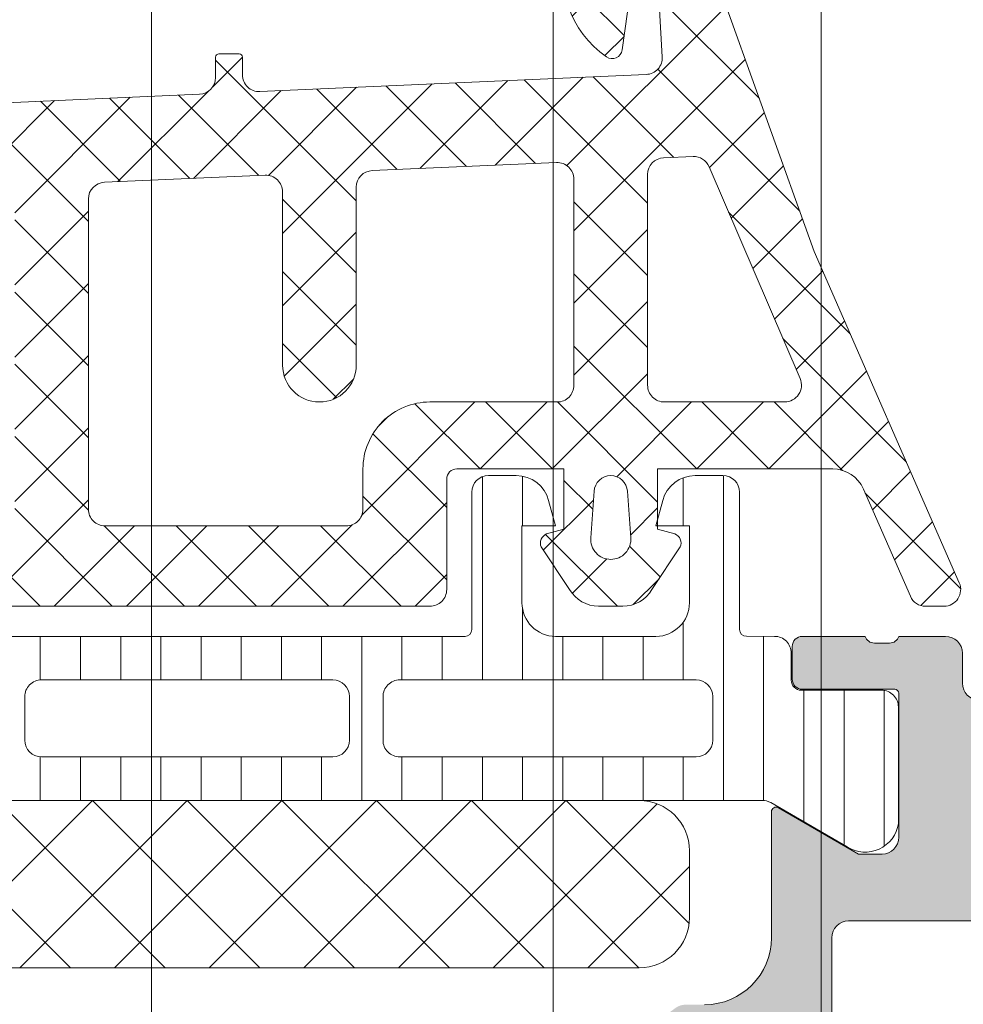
# Model space of a CAD drawing. Header units: millimetres. Extents: x 213386 to 506888, y 183055 to 450952.
# Tile 339 of 656: x 399566 to 399594, y 287199 to 287229. Entities that reach past the tile are written whole.
import ezdxf

# ---------------------------------------------------------------- set-up
doc = ezdxf.new("R2010")
doc.units = ezdxf.units.MM
doc.layers.add('FASÁDA DETAILNÍ', color=255, linetype='Continuous', lineweight=0)

msp = doc.modelspace()

# ---------------------------------------------------------------- hatches: boundary and pattern name
at = {"layer": 'FASÁDA DETAILNÍ'}
h = msp.add_hatch(color=256, dxfattribs=at)
edge = h.paths.add_edge_path()
edge.add_arc((399603.9562517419, 287255.1490113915), 0.5000674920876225, 0.007732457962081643, 89.99226754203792)
edge.add_line((399603.9563192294, 287255.649078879), (399599.9563192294, 287255.649078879))
edge.add_arc((399599.956386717, 287255.1490113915), 0.5000674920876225, 90.00773245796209, 179.9922675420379)
edge.add_line((399599.4563192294, 287255.149078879), (399599.4563192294, 287253.8490300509))
edge.add_arc((399599.9563561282, 287253.8490669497), 0.5000369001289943, 180.0042279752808, 269.9957720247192)
edge.add_line((399599.9563192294, 287253.3490300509), (399600.4563192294, 287253.3490300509))
edge.add_line((399600.4563192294, 287253.3490300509), (399600.4563192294, 287254.3490300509))
edge.add_line((399600.4563192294, 287254.3490300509), (399601.9563192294, 287254.3490300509))
edge.add_arc((399601.9563562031, 287253.3490670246), 0.9999630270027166, -0.0021185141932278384, 90.00211851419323, ccw=False)
edge.add_line((399602.9563192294, 287253.3490300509), (399602.9563192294, 287249.3490300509))
edge.add_arc((399601.9562423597, 287249.3491069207), 1.000076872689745, 270.00440397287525, 359.9955960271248, ccw=False)
edge.add_line((399601.9563192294, 287248.3490300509), (399600.4563192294, 287248.3490300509))
edge.add_line((399600.4563192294, 287248.3490300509), (399600.4563192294, 287249.3490300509))
edge.add_line((399600.4563192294, 287249.3490300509), (399599.9563192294, 287249.3490300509))
edge.add_arc((399599.9562617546, 287248.8490875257), 0.4999425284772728, 89.99341311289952, 180.0065868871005)
edge.add_line((399599.4563192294, 287248.8490300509), (399599.4563192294, 287246.0490422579))
edge.add_arc((399599.9563192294, 287246.0490422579), 0.5, 180, 270)
edge.add_line((399599.9563192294, 287245.5490422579), (399600.1563192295, 287245.5490422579))
edge.add_arc((399600.1563192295, 287246.0490422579), 0.5, 270, 360)
edge.add_line((399600.6563192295, 287246.0490422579), (399600.6563192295, 287246.5490422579))
edge.add_arc((399601.1563543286, 287246.5490071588), 0.5000351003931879, 90.00402178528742, 179.9959782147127, ccw=False)
edge.add_line((399601.1563192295, 287247.0490422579), (399601.9563222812, 287247.0490422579))
edge.add_arc((399601.9563057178, 287246.5490256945), 0.5000165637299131, 0.0018979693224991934, 89.99810203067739, ccw=False)
edge.add_line((399602.4563222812, 287246.5490422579), (399602.4563222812, 287215.2490483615))
edge.add_line((399602.4563222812, 287215.2490483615), (399602.0239256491, 287209.2105907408))
edge.add_arc((399601.0247059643, 287209.249046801), 0.9999594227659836, 270, 357.7959971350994, ccw=False)
edge.add_line((399601.0247059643, 287208.2490873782), (399594.3562537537, 287208.2490873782))
edge.add_arc((399594.3562537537, 287208.7490873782), 0.5, 180, 270, ccw=False)
edge.add_line((399593.8562537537, 287208.7490873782), (399593.8562537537, 287209.6490873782))
edge.add_arc((399593.3562537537, 287209.6490873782), 0.5, 0, 90)
edge.add_line((399593.3562537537, 287210.1490873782), (399591.9562522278, 287210.1490873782))
edge.add_arc((399591.6887316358, 287210.2279238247), 0.2788950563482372, 268.83541063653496, 343.58012358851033, ccw=False)
edge.add_line((399591.6830632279, 287209.9490863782), (399591.2294692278, 287209.9490863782))
edge.add_arc((399591.2238085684, 287210.2279544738), 0.2789255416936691, 196.424594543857, 271.16287006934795, ccw=False)
edge.add_line((399590.9562652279, 287210.1490873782), (399589.0762542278, 287210.1490873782))
edge.add_arc((399589.0762542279, 287209.8490873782), 0.2999999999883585, 90.00000001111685, 180)
edge.add_line((399588.7762542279, 287209.8490873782), (399588.7762542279, 287208.8691130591))
edge.add_arc((399589.0762542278, 287208.8691130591), 0.2999999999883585, 180, 270)
edge.add_line((399589.0762542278, 287208.5691130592), (399591.8362522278, 287208.5691130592))
edge.add_arc((399591.8362522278, 287208.4491130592), 0.1199999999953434, 0, 90, ccw=False)
edge.add_line((399591.9562522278, 287208.4491130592), (399591.9562522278, 287204.1490873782))
edge.add_arc((399591.4562522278, 287204.1490873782), 0.5, -90, 0, ccw=False)
edge.add_line((399591.4562522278, 287203.6490873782), (399590.7562522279, 287203.6490873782))
edge.add_line((399590.7562522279, 287203.6490873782), (399588.3634319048, 287205.0305828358))
edge.add_arc((399588.2943720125, 287204.9109675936), 0.1381197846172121, 59.99999999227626, 180.0000000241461)
edge.add_line((399588.1562522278, 287204.9109675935), (399588.1562522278, 287201.1490873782))
edge.add_arc((399586.1562522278, 287201.1490873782), 2, -90, 0, ccw=False)
edge.add_line((399586.1562522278, 287199.1490873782), (399585.5882568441, 287199.1490873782))
edge.add_arc((399585.5882568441, 287198.6490873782), 0.5, 89.9999999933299, 124.4790717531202)
edge.add_arc((399588.135730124, 287194.9395887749), 4.999999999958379, 124.479071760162, 174.6507719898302)
edge.add_arc((399583.2943788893, 287195.3872071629), 0.1381197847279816, 172.2975624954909, 299.9999999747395)
edge.add_line((399583.3634387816, 287195.2675919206), (399585.7562591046, 287196.6490873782))
edge.add_line((399585.7562591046, 287196.6490873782), (399586.4562591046, 287196.6490873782))
edge.add_arc((399586.4562591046, 287196.1490873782), 0.5, 0, 90, ccw=False)
edge.add_line((399586.9562591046, 287196.1490873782), (399586.9562591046, 287191.8490616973))
edge.add_arc((399586.8362591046, 287191.8490616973), 0.1199999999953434, -90, 0, ccw=False)
edge.add_line((399586.8362591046, 287191.7290616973), (399584.0762611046, 287191.7290616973))
edge.add_arc((399584.0762611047, 287191.4290616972), 0.3000000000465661, 90.00000001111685, 179.9999999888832)
edge.add_line((399583.7762611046, 287191.4290616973), (399583.7762611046, 287190.4490873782))
edge.add_arc((399584.0762611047, 287190.4490873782), 0.3000000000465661, 180, 269.9999999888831)
edge.add_line((399584.0762611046, 287190.1490873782), (399585.9562721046, 287190.1490873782))
edge.add_arc((399586.2238154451, 287190.0702202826), 0.2789255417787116, 88.83712993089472, 163.575405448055, ccw=False)
edge.add_line((399586.2294761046, 287190.3490883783), (399586.6830701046, 287190.3490883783))
edge.add_arc((399586.6887385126, 287190.0702509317), 0.2788950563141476, 16.41987641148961, 91.16458936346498, ccw=False)
edge.add_line((399586.9562591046, 287190.1490873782), (399589.9563175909, 287190.1490873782))
edge.add_line((399589.9563175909, 287190.1490873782), (399590.6564204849, 287190.8491597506))
edge.add_line((399590.6564204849, 287190.8491597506), (399590.6564204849, 287191.4491658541))
edge.add_line((399590.6564204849, 287191.4491658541), (399589.0564143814, 287191.4491658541))
edge.add_arc((399589.0564238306, 287191.9491753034), 0.5000094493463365, 180.0010827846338, 269.9989172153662, ccw=False)
edge.add_line((399588.5564143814, 287191.9491658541), (399588.5564143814, 287192.344593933))
edge.add_arc((399589.0564143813, 287192.344593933), 0.4999999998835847, 165.0000000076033, 180.0000000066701, ccw=False)
edge.add_line((399588.5734514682, 287192.4740034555), (399588.9576602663, 287193.9078902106))
edge.add_arc((399589.9235860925, 287193.6490711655), 1.00000000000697, 90, 164.9999999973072, ccw=False)
edge.add_line((399589.9235860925, 287194.6490711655), (399595.6564082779, 287194.6490711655))
edge.add_line((399595.6564082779, 287194.6490711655), (399595.6564082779, 287191.4491658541))
edge.add_line((399595.6564082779, 287191.4491658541), (399594.8564204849, 287191.4491658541))
edge.add_line((399594.8564204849, 287191.4491658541), (399594.8564204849, 287190.8491597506))
edge.add_line((399594.8564204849, 287190.8491597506), (399596.0688533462, 287190.1491780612))
edge.add_line((399596.0688533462, 287190.1491780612), (399597.1564082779, 287190.1491780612))
edge.add_line((399597.1564082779, 287190.1491780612), (399597.1564082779, 287205.1490873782))
edge.add_arc((399597.6564082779, 287205.1490873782), 0.5, 90, 180, ccw=False)
edge.add_line((399597.6564082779, 287205.6490873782), (399603.4563192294, 287205.6490873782))
edge.add_arc((399603.4563192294, 287206.6490873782), 1, 270, 360)
edge.add_line((399604.4563192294, 287206.6490873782), (399604.4563192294, 287255.149078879))
edge = h.paths.add_edge_path(flags=16)
edge.add_line((399594.8564204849, 287196.2490711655), (399590.4564204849, 287196.2490711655))
edge.add_arc((399590.4564204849, 287196.7490711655), 0.5, 180, 270, ccw=False)
edge.add_line((399589.9564204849, 287196.7490711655), (399589.9564204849, 287201.1490711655))
edge.add_arc((399590.4564204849, 287201.1490711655), 0.5, 90, 180, ccw=False)
edge.add_line((399590.4564204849, 287201.6490711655), (399594.8564204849, 287201.6490711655))
edge.add_arc((399594.8564204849, 287201.1490711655), 0.5, 0, 90, ccw=False)
edge.add_line((399595.3564204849, 287201.1490711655), (399595.3564204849, 287196.7490711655))
edge.add_arc((399594.8564204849, 287196.7490711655), 0.5, -90, 0, ccw=False)
h = msp.add_hatch(dxfattribs=at)
h.set_pattern_fill('ANSI37', color=256, scale=0.48, angle=180, style=0)
h.set_pattern_definition([(225, (399579.4563192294, 287215.149078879), (1.077630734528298, -1.077630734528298), []), (315, (399579.4563192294, 287215.149078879), (1.077630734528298, 1.077630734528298), [])])
edge = h.paths.add_edge_path(flags=16)
edge.add_line((399582.8575962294, 287214.4847848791), (399582.7578522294, 287213.091930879))
edge.add_arc((399583.356319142, 287213.0490733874), 0.5999995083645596, 175.9039194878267, 270.000008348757)
edge.add_arc((399583.3563193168, 287213.0490733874), 0.5999995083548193, 269.999991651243, 364.0960805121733)
edge.add_line((399583.9547862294, 287213.091930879), (399583.8550422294, 287214.4847848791))
edge.add_arc((399583.3563192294, 287214.4490704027), 0.5000001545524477, 4.09606439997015, 175.9039356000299)
edge = h.paths.add_edge_path(flags=16)
edge.add_arc((399584.9563158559, 287217.6490785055), 0.4999996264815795, 179.9999571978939, 270.0000428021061)
edge.add_line((399584.9563162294, 287217.149078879), (399588.5500012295, 287217.149078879))
edge.add_arc((399588.5500012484, 287217.6490792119), 0.5000003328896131, 269.9999978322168, 383.2180266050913)
edge.add_line((399589.0095072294, 287217.846194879), (399586.2936292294, 287224.1772968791))
edge.add_arc((399585.8341238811, 287223.9801809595), 0.4999998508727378, 23.21808178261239, 92.50011063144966)
edge.add_line((399585.8123132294, 287224.4797048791), (399584.9345062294, 287224.4413788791))
edge.add_arc((399584.9563157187, 287223.9418552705), 0.4999994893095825, 92.49997911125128, 180.0000448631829)
edge.add_line((399584.4563162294, 287223.941854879), (399584.4563162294, 287217.649078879))
edge = h.paths.add_edge_path(flags=16)
edge.add_line((399559.4023972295, 287223.057240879), (399555.2537272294, 287214.1603878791))
edge.add_arc((399555.7068809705, 287213.9490787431), 0.4999998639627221, 154.9999920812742, 270.0000296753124)
edge.add_line((399555.7068812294, 287213.4490788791), (399565.0563162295, 287213.4490788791))
edge.add_arc((399565.056316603, 287213.9490785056), 0.4999996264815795, 269.9999571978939, 360.0000428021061)
edge.add_line((399565.5563162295, 287213.9490788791), (399565.5563162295, 287223.073001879))
edge.add_arc((399565.0563161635, 287223.0730017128), 0.5000000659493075, 1.904982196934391e-05, 92.5000272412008)
edge.add_line((399565.0345062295, 287223.5725258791), (399559.8337422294, 287223.3454558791))
edge.add_arc((399559.8555519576, 287222.8459304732), 0.5000012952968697, 92.49999747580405, 154.999908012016)
edge = h.paths.add_edge_path(flags=16)
edge.add_arc((399568.2563158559, 287213.9490785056), 0.4999996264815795, 179.9999571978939, 270.0000428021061)
edge.add_line((399568.2563162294, 287213.4490788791), (399575.4563162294, 287213.4490788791))
edge.add_arc((399575.4563166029, 287213.9490785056), 0.4999996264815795, 269.9999571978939, 360.0000428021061)
edge.add_line((399575.9563162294, 287213.9490788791), (399575.9563162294, 287215.149078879))
edge.add_arc((399577.9563147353, 287215.1490803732), 1.99999850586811, 89.99995719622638, 180.0000428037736, ccw=False)
edge.add_line((399577.9563162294, 287217.149078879), (399581.7563162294, 287217.149078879))
edge.add_arc((399581.7563166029, 287217.6490785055), 0.4999996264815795, 269.9999571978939, 360.0000428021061)
edge.add_line((399582.2563162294, 287217.649078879), (399582.2563162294, 287223.8021398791))
edge.add_arc((399581.7563161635, 287223.8021397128), 0.5000000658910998, 1.905649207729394e-05, 92.50002724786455)
edge.add_line((399581.7345062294, 287224.3016638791), (399576.2345062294, 287224.0615288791))
edge.add_arc((399576.2563157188, 287223.5620052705), 0.4999994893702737, 92.4999791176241, 180.0000448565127)
edge.add_line((399575.7563162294, 287223.5620048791), (399575.7563162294, 287218.2490788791))
edge.add_arc((399574.6563162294, 287218.2490788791), 1.099999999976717, -180, 0, ccw=False)
edge.add_line((399573.5563162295, 287218.2490788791), (399573.5563162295, 287223.4222898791))
edge.add_arc((399573.0563161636, 287223.4222897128), 0.5000000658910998, 1.905649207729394e-05, 92.50002724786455)
edge.add_line((399573.0345062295, 287223.921813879), (399568.2345062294, 287223.7122408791))
edge.add_arc((399568.2563157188, 287223.2127172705), 0.4999994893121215, 92.49997911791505, 180.0000448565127)
edge.add_line((399567.7563162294, 287223.2127168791), (399567.7563162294, 287213.9490788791))
edge = h.paths.add_edge_path()
edge.add_line((399553.0432632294, 287215.3355358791), (399557.1411122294, 287224.1234018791))
edge.add_ellipse((399559.8600375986, 287222.8555443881), major_axis=(-3.000002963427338, 0), ratio=1, start_angle=272.5000588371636, end_angle=334.9999693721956, ccw=False)
edge.add_line((399559.7291762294, 287225.852691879), (399560.3781262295, 287225.8810258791))
edge.add_ellipse((399560.3563167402, 287226.3805494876), major_axis=(-0.4999994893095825, 0), ratio=1, start_angle=92.49997911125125, end_angle=180.0000448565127)
edge.add_line((399560.8563162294, 287226.380549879), (399560.8563162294, 287227.3490788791))
edge.add_ellipse((399560.9563161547, 287227.3490789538), major_axis=(-0.09999992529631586, 0), ratio=1, start_angle=-90.00004278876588, end_angle=4.278876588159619e-05, ccw=False)
edge.add_line((399560.9563162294, 287227.4490788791), (399561.5563162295, 287227.4490788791))
edge.add_ellipse((399561.5563163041, 287227.3490789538), major_axis=(-0.09999992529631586, 0), ratio=1, start_angle=179.9999572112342, end_angle=270.0000427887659, ccw=False)
edge.add_line((399561.6563162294, 287227.3490788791), (399561.6563162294, 287226.4460408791))
edge.add_ellipse((399562.1563162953, 287226.4460410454), major_axis=(-0.5000000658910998, 0), ratio=1, start_angle=1.905649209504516e-05, end_angle=92.50002724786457)
edge.add_line((399562.1781262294, 287225.9465168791), (399571.0784202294, 287226.340354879))
edge.add_ellipse((399571.0563161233, 287226.8398661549), major_axis=(-0.5000001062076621, 0), ratio=1, start_angle=92.53376922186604, end_angle=180.0000829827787)
edge.add_line((399571.5563162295, 287226.839866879), (399571.5563162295, 287227.4490788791))
edge.add_ellipse((399571.6563161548, 287227.4490789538), major_axis=(-0.09999992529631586, 0), ratio=1, start_angle=-90.00004278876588, end_angle=4.278876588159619e-05, ccw=False)
edge.add_line((399571.6563162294, 287227.5490788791), (399572.2563162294, 287227.5490788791))
edge.add_ellipse((399572.2563163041, 287227.4490789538), major_axis=(-0.09999992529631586, 0), ratio=1, start_angle=179.9999572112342, end_angle=270.0000427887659, ccw=False)
edge.add_line((399572.3563162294, 287227.4490788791), (399572.3563162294, 287226.9195168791))
edge.add_ellipse((399572.8563167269, 287226.9195165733), major_axis=(-0.5000004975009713, 0), ratio=1, start_angle=-3.503803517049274e-05, end_angle=92.53369799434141)
edge.add_line((399572.8784202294, 287226.4200048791), (399584.4186452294, 287226.9306608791))
edge.add_ellipse((399584.396835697, 287227.4301854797), major_axis=(-0.50000048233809, 0), ratio=1, start_angle=92.49997909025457, end_angle=183.2170573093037)
edge.add_line((399584.8960482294, 287227.458244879), (399584.6074852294, 287232.5919878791))
edge.add_ellipse((399584.1970672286, 287232.4764324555), major_axis=(-0.4263754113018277, 0), ratio=1, start_angle=195.7248544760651, end_angle=339.2410276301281)
edge.add_line((399583.7983722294, 287232.6275558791), (399583.7996122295, 287232.3949528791))
edge.add_line((399583.7996122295, 287232.3949528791), (399584.0977502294, 287230.5123738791))
edge.add_line((399584.0977502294, 287230.5123738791), (399583.6973242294, 287227.6630888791))
edge.add_ellipse((399583.4002436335, 287227.7048394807), major_axis=(-0.299999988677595, 0), ratio=1, start_angle=55.40225361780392, end_angle=172.0002559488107, ccw=False)
edge.add_ellipse((399584.9333570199, 287229.9274105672), major_axis=(-3.000047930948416, 0), ratio=1, start_angle=-18.00842458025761, end_angle=55.40235871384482, ccw=False)
edge.add_line((399582.0802782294, 287230.854895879), (399582.7138542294, 287233.109786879))
edge.add_ellipse((399583.4890667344, 287232.9488573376), major_axis=(-0.791740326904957, 0), ratio=1, start_angle=276.79834625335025, end_angle=348.2723102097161, ccw=False)
edge.add_line((399583.3953442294, 287233.735030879), (399584.4535542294, 287233.7362518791))
edge.add_ellipse((399584.3244299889, 287232.5571656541), major_axis=(-1.186135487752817, 0), ratio=1, start_angle=198.6555764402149, end_angle=263.7503218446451, ccw=False)
edge.add_line((399585.4482442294, 287232.9365848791), (399586.5425772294, 287229.6952448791))
edge.add_line((399586.5425772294, 287229.6952448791), (399589.4323552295, 287221.6454498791))
edge.add_line((399589.4323552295, 287221.6454498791), (399593.7651642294, 287211.7475728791))
edge.add_ellipse((399593.3061552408, 287211.5493028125), major_axis=(-0.5000002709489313, 0), ratio=1, start_angle=90.06657637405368, end_angle=203.362049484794, ccw=False)
edge.add_line((399593.3067362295, 287211.0493028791), (399592.7600352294, 287211.0486678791))
edge.add_ellipse((399592.7594549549, 287211.548667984), major_axis=(-0.5000004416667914, 0), ratio=1, start_angle=23.920824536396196, end_angle=90.06649452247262, ccw=False)
edge.add_line((399592.3024012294, 287211.3459308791), (399590.9006452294, 287214.5499338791))
edge.add_ellipse((399589.9845041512, 287214.1490795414), major_axis=(-0.9999993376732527, 0), ratio=1, start_angle=203.6316147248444, end_angle=270.000052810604)
edge.add_line((399589.9845032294, 287215.149078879), (399584.7565612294, 287215.149078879))
edge.add_line((399584.7565612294, 287215.149078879), (399584.7565522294, 287213.3495998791))
edge.add_line((399584.7565522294, 287213.3495998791), (399585.2713532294, 287213.2116578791))
edge.add_ellipse((399585.1565879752, 287212.934503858), major_axis=(-0.2999756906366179, 0), ratio=1, start_angle=157.4964333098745, end_angle=247.5062997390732, ccw=False)
edge.add_line((399585.4337222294, 287212.8196908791), (399584.5845552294, 287211.549563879))
edge.add_ellipse((399583.7186910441, 287212.0492846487), major_axis=(-0.9997207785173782, 0), ratio=1, start_angle=89.99238815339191, end_angle=150.0092393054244, ccw=False)
edge.add_line((399583.7185582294, 287211.049563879), (399582.9941972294, 287211.049594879))
edge.add_ellipse((399582.9944052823, 287212.0493327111), major_axis=(-0.9997378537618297, 0), ratio=1, start_angle=29.991324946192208, end_angle=89.98807632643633, ccw=False)
edge.add_line((399582.1285312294, 287211.549594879), (399581.2793642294, 287212.8196908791))
edge.add_ellipse((399581.5565117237, 287212.9345027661), major_axis=(-0.2999875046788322, 0), ratio=1, start_angle=-67.50139619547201, end_angle=22.50240615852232, ccw=False)
edge.add_line((399581.4417182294, 287213.2116578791), (399581.9565342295, 287213.3496298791))
edge.add_line((399581.9565342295, 287213.3496298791), (399581.9565422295, 287215.149078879))
edge.add_line((399581.9565422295, 287215.149078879), (399578.7563152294, 287215.149078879))
edge.add_ellipse((399578.7563150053, 287214.8490791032), major_axis=(-0.29999977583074, 0), ratio=1, start_angle=-90.00004279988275, end_angle=4.279988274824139e-05)
edge.add_line((399578.4563152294, 287214.8490788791), (399578.4563152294, 287211.5490828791))
edge.add_ellipse((399577.9563156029, 287211.5490825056), major_axis=(-0.4999996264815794, 0), ratio=1, start_angle=89.99995719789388, end_angle=180.0000428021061, ccw=False)
edge.add_line((399577.9563152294, 287211.0490828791), (399551.0586932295, 287211.0490828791))
edge.add_line((399551.0586932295, 287211.0490828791), (399550.1635752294, 287212.5994748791))
edge.add_ellipse((399550.5965877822, 287212.8494749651), major_axis=(-0.4999999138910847, 0), ratio=1, start_angle=-89.99993665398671, end_angle=30.00001708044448, ccw=False)
edge.add_line((399550.5965872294, 287213.3494748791), (399550.5965872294, 287215.0468458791))
edge.add_line((399550.5965872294, 287215.0468458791), (399552.5901092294, 287215.0468458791))
edge.add_ellipse((399552.590109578, 287215.5468461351), major_axis=(-0.5000002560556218, 0), ratio=1, start_angle=89.99996005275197, end_angle=154.99987141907)
h = msp.add_hatch(dxfattribs=at)
h.set_pattern_fill('ANSI37', color=256, scale=0.48, angle=180, style=0)
h.set_pattern_definition([(225, (399579.4563192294, 287215.149078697), (1.077630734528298, -1.077630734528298), []), (315, (399579.4563192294, 287215.149078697), (1.077630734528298, 1.077630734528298), [])])
edge = h.paths.add_edge_path(flags=16)
edge.add_line((399582.8575962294, 287214.484784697), (399582.7578522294, 287213.091930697))
edge.add_arc((399583.356319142, 287213.0490732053), 0.5999995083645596, 175.9039194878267, 270.000008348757)
edge.add_arc((399583.3563193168, 287213.0490732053), 0.5999995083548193, 269.999991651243, 364.0960805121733)
edge.add_line((399583.9547862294, 287213.091930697), (399583.8550422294, 287214.484784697))
edge.add_arc((399583.3563192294, 287214.4490702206), 0.5000001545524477, 4.09606439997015, 175.9039356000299)
edge = h.paths.add_edge_path(flags=16)
edge.add_arc((399584.9563158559, 287217.6490783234), 0.4999996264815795, 179.9999571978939, 270.0000428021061)
edge.add_line((399584.9563162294, 287217.149078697), (399588.5500012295, 287217.149078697))
edge.add_arc((399588.5500012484, 287217.6490790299), 0.5000003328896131, 269.9999978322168, 383.2180266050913)
edge.add_line((399589.0095072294, 287217.846194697), (399586.2936292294, 287224.177296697))
edge.add_arc((399585.8341238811, 287223.9801807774), 0.4999998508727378, 23.21808178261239, 92.50011063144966)
edge.add_line((399585.8123132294, 287224.479704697), (399584.9345062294, 287224.441378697))
edge.add_arc((399584.9563157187, 287223.9418550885), 0.4999994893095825, 92.49997911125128, 180.0000448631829)
edge.add_line((399584.4563162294, 287223.941854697), (399584.4563162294, 287217.649078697))
edge = h.paths.add_edge_path(flags=16)
edge.add_line((399559.4023972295, 287223.057240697), (399555.2537272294, 287214.160387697))
edge.add_arc((399555.7068809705, 287213.949078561), 0.4999998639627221, 154.9999920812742, 270.0000296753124)
edge.add_line((399555.7068812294, 287213.449078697), (399565.0563162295, 287213.449078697))
edge.add_arc((399565.056316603, 287213.9490783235), 0.4999996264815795, 269.9999571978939, 360.0000428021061)
edge.add_line((399565.5563162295, 287213.949078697), (399565.5563162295, 287223.073001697))
edge.add_arc((399565.0563161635, 287223.0730015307), 0.5000000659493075, 1.904982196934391e-05, 92.5000272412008)
edge.add_line((399565.0345062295, 287223.572525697), (399559.8337422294, 287223.345455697))
edge.add_arc((399559.8555519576, 287222.8459302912), 0.5000012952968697, 92.49999747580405, 154.999908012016)
edge = h.paths.add_edge_path(flags=16)
edge.add_arc((399568.2563158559, 287213.9490783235), 0.4999996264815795, 179.9999571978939, 270.0000428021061)
edge.add_line((399568.2563162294, 287213.449078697), (399575.4563162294, 287213.449078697))
edge.add_arc((399575.4563166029, 287213.9490783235), 0.4999996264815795, 269.9999571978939, 360.0000428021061)
edge.add_line((399575.9563162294, 287213.949078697), (399575.9563162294, 287215.149078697))
edge.add_arc((399577.9563147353, 287215.1490801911), 1.99999850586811, 89.99995719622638, 180.0000428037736, ccw=False)
edge.add_line((399577.9563162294, 287217.149078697), (399581.7563162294, 287217.149078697))
edge.add_arc((399581.7563166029, 287217.6490783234), 0.4999996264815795, 269.9999571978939, 360.0000428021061)
edge.add_line((399582.2563162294, 287217.649078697), (399582.2563162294, 287223.802139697))
edge.add_arc((399581.7563161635, 287223.8021395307), 0.5000000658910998, 1.905649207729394e-05, 92.50002724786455)
edge.add_line((399581.7345062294, 287224.301663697), (399576.2345062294, 287224.061528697))
edge.add_arc((399576.2563157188, 287223.5620050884), 0.4999994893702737, 92.4999791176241, 180.0000448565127)
edge.add_line((399575.7563162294, 287223.562004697), (399575.7563162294, 287218.249078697))
edge.add_arc((399574.6563162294, 287218.249078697), 1.099999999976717, -180, 0, ccw=False)
edge.add_line((399573.5563162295, 287218.249078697), (399573.5563162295, 287223.422289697))
edge.add_arc((399573.0563161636, 287223.4222895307), 0.5000000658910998, 1.905649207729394e-05, 92.50002724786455)
edge.add_line((399573.0345062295, 287223.921813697), (399568.2345062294, 287223.712240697))
edge.add_arc((399568.2563157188, 287223.2127170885), 0.4999994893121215, 92.49997911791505, 180.0000448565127)
edge.add_line((399567.7563162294, 287223.212716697), (399567.7563162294, 287213.949078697))
edge = h.paths.add_edge_path()
edge.add_line((399553.0432632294, 287215.335535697), (399557.1411122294, 287224.123401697))
edge.add_ellipse((399559.8600375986, 287222.855544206), major_axis=(-3.000002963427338, 0), ratio=1, start_angle=272.5000588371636, end_angle=334.9999693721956, ccw=False)
edge.add_line((399559.7291762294, 287225.852691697), (399560.3781262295, 287225.881025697))
edge.add_ellipse((399560.3563167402, 287226.3805493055), major_axis=(-0.4999994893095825, 0), ratio=1, start_angle=92.49997911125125, end_angle=180.0000448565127)
edge.add_line((399560.8563162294, 287226.380549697), (399560.8563162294, 287227.349078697))
edge.add_ellipse((399560.9563161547, 287227.3490787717), major_axis=(-0.09999992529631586, 0), ratio=1, start_angle=-90.00004278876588, end_angle=4.278876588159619e-05, ccw=False)
edge.add_line((399560.9563162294, 287227.449078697), (399561.5563162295, 287227.449078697))
edge.add_ellipse((399561.5563163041, 287227.3490787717), major_axis=(-0.09999992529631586, 0), ratio=1, start_angle=179.9999572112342, end_angle=270.0000427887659, ccw=False)
edge.add_line((399561.6563162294, 287227.349078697), (399561.6563162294, 287226.446040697))
edge.add_ellipse((399562.1563162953, 287226.4460408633), major_axis=(-0.5000000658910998, 0), ratio=1, start_angle=1.905649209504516e-05, end_angle=92.50002724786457)
edge.add_line((399562.1781262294, 287225.946516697), (399571.0784202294, 287226.340354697))
edge.add_ellipse((399571.0563161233, 287226.8398659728), major_axis=(-0.5000001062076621, 0), ratio=1, start_angle=92.53376922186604, end_angle=180.0000829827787)
edge.add_line((399571.5563162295, 287226.839866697), (399571.5563162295, 287227.449078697))
edge.add_ellipse((399571.6563161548, 287227.4490787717), major_axis=(-0.09999992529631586, 0), ratio=1, start_angle=-90.00004278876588, end_angle=4.278876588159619e-05, ccw=False)
edge.add_line((399571.6563162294, 287227.549078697), (399572.2563162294, 287227.549078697))
edge.add_ellipse((399572.2563163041, 287227.4490787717), major_axis=(-0.09999992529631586, 0), ratio=1, start_angle=179.9999572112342, end_angle=270.0000427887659, ccw=False)
edge.add_line((399572.3563162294, 287227.449078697), (399572.3563162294, 287226.919516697))
edge.add_ellipse((399572.8563167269, 287226.9195163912), major_axis=(-0.5000004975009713, 0), ratio=1, start_angle=-3.503803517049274e-05, end_angle=92.53369799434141)
edge.add_line((399572.8784202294, 287226.420004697), (399584.4186452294, 287226.930660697))
edge.add_ellipse((399584.396835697, 287227.4301852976), major_axis=(-0.50000048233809, 0), ratio=1, start_angle=92.49997909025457, end_angle=183.2170573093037)
edge.add_line((399584.8960482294, 287227.458244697), (399584.6074852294, 287232.591987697))
edge.add_ellipse((399584.1970672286, 287232.4764322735), major_axis=(-0.4263754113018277, 0), ratio=1, start_angle=195.7248544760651, end_angle=339.2410276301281)
edge.add_line((399583.7983722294, 287232.627555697), (399583.7996122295, 287232.394952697))
edge.add_line((399583.7996122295, 287232.394952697), (399584.0977502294, 287230.512373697))
edge.add_line((399584.0977502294, 287230.512373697), (399583.6973242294, 287227.663088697))
edge.add_ellipse((399583.4002436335, 287227.7048392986), major_axis=(-0.299999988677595, 0), ratio=1, start_angle=55.40225361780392, end_angle=172.0002559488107, ccw=False)
edge.add_ellipse((399584.9333570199, 287229.9274103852), major_axis=(-3.000047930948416, 0), ratio=1, start_angle=-18.00842458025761, end_angle=55.40235871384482, ccw=False)
edge.add_line((399582.0802782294, 287230.854895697), (399582.7138542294, 287233.109786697))
edge.add_ellipse((399583.4890667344, 287232.9488571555), major_axis=(-0.791740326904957, 0), ratio=1, start_angle=276.79834625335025, end_angle=348.2723102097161, ccw=False)
edge.add_line((399583.3953442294, 287233.735030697), (399584.4535542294, 287233.736251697))
edge.add_ellipse((399584.3244299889, 287232.5571654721), major_axis=(-1.186135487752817, 0), ratio=1, start_angle=198.6555764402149, end_angle=263.7503218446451, ccw=False)
edge.add_line((399585.4482442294, 287232.936584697), (399586.5425772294, 287229.695244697))
edge.add_line((399586.5425772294, 287229.695244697), (399589.4323552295, 287221.645449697))
edge.add_line((399589.4323552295, 287221.645449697), (399593.7651642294, 287211.747572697))
edge.add_ellipse((399593.3061552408, 287211.5493026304), major_axis=(-0.5000002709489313, 0), ratio=1, start_angle=90.06657637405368, end_angle=203.362049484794, ccw=False)
edge.add_line((399593.3067362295, 287211.049302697), (399592.7600352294, 287211.048667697))
edge.add_ellipse((399592.7594549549, 287211.548667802), major_axis=(-0.5000004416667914, 0), ratio=1, start_angle=23.920824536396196, end_angle=90.06649452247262, ccw=False)
edge.add_line((399592.3024012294, 287211.345930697), (399590.9006452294, 287214.549933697))
edge.add_ellipse((399589.9845041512, 287214.1490793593), major_axis=(-0.9999993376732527, 0), ratio=1, start_angle=203.6316147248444, end_angle=270.000052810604)
edge.add_line((399589.9845032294, 287215.149078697), (399584.7565612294, 287215.149078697))
edge.add_line((399584.7565612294, 287215.149078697), (399584.7565522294, 287213.349599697))
edge.add_line((399584.7565522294, 287213.349599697), (399585.2713532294, 287213.211657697))
edge.add_ellipse((399585.1565879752, 287212.9345036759), major_axis=(-0.2999756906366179, 0), ratio=1, start_angle=157.4964333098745, end_angle=247.5062997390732, ccw=False)
edge.add_line((399585.4337222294, 287212.819690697), (399584.5845552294, 287211.549563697))
edge.add_ellipse((399583.7186910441, 287212.0492844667), major_axis=(-0.9997207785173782, 0), ratio=1, start_angle=89.99238815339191, end_angle=150.0092393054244, ccw=False)
edge.add_line((399583.7185582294, 287211.049563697), (399582.9941972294, 287211.049594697))
edge.add_ellipse((399582.9944052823, 287212.0493325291), major_axis=(-0.9997378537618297, 0), ratio=1, start_angle=29.991324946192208, end_angle=89.98807632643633, ccw=False)
edge.add_line((399582.1285312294, 287211.549594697), (399581.2793642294, 287212.819690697))
edge.add_ellipse((399581.5565117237, 287212.934502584), major_axis=(-0.2999875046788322, 0), ratio=1, start_angle=-67.50139619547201, end_angle=22.50240615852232, ccw=False)
edge.add_line((399581.4417182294, 287213.211657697), (399581.9565342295, 287213.349629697))
edge.add_line((399581.9565342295, 287213.349629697), (399581.9565422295, 287215.149078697))
edge.add_line((399581.9565422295, 287215.149078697), (399578.7563152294, 287215.149078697))
edge.add_ellipse((399578.7563150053, 287214.8490789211), major_axis=(-0.29999977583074, 0), ratio=1, start_angle=-90.00004279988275, end_angle=4.279988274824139e-05)
edge.add_line((399578.4563152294, 287214.849078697), (399578.4563152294, 287211.549082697))
edge.add_ellipse((399577.9563156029, 287211.5490823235), major_axis=(-0.4999996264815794, 0), ratio=1, start_angle=89.99995719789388, end_angle=180.0000428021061, ccw=False)
edge.add_line((399577.9563152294, 287211.049082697), (399551.0586932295, 287211.049082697))
edge.add_line((399551.0586932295, 287211.049082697), (399550.1635752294, 287212.599474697))
edge.add_ellipse((399550.5965877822, 287212.8494747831), major_axis=(-0.4999999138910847, 0), ratio=1, start_angle=-89.99993665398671, end_angle=30.00001708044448, ccw=False)
edge.add_line((399550.5965872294, 287213.349474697), (399550.5965872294, 287215.046845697))
edge.add_line((399550.5965872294, 287215.046845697), (399552.5901092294, 287215.046845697))
edge.add_ellipse((399552.590109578, 287215.546845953), major_axis=(-0.5000002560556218, 0), ratio=1, start_angle=89.99996005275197, end_angle=154.99987141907)
h = msp.add_hatch(dxfattribs=at)
h.set_pattern_fill('LINIE', color=256, scale=1.2, angle=90, style=0)
h.set_pattern_definition([(90, (397979.9212210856, 280090.024534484), (-1.2, 7.347638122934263e-17), [])])
edge = h.paths.add_edge_path()
edge.add_arc((399589.0462359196, 287208.8398892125), 0.2999999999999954, -179.99792470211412, -89.99792470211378, ccw=False)
edge.add_line((399588.7462359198, 287208.8398783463), (399588.7462072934, 287209.6502096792))
edge.add_arc((399588.2462099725, 287209.6501942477), 0.4999973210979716, 0.001768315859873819, 90.0023822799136)
edge.add_line((399588.2461891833, 287210.1501915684), (399587.4051169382, 287210.1515121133))
edge.add_arc((399587.4051169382, 287210.3515121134), 0.1999999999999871, -179.99999999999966, -89.99999999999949, ccw=False)
edge.add_line((399587.2051169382, 287210.3515121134), (399587.2051169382, 287214.4515121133))
edge.add_arc((399586.7051169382, 287214.4515121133), 0.5000000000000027, -5.216109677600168e-13, 89.99999999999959)
edge.add_line((399586.7051169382, 287214.9515121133), (399585.8743677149, 287214.9515121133))
edge.add_arc((399585.8743677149, 287213.9515121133), 0.9999999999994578, 90.00000000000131, 164.9999999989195)
edge.add_line((399584.9084418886, 287214.2103311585), (399584.7051169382, 287213.4515121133))
edge.add_line((399584.7051169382, 287213.4515121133), (399585.7051169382, 287213.4515121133))
edge.add_line((399585.7051169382, 287213.4515121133), (399585.7051169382, 287211.1515121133))
edge.add_arc((399584.700990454, 287211.1532213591), 1.004127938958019, -89.76591227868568, -0.09753001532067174, ccw=False)
edge.add_line((399584.7050929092, 287210.1491018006), (399581.705214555, 287210.1491018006))
edge.add_arc((399581.7092429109, 287211.1532211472), 1.004127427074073, 180.0975179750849, 269.77014032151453, ccw=False)
edge.add_line((399580.7051169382, 287211.1515121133), (399580.7051169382, 287213.4515121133))
edge.add_line((399580.7051169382, 287213.4515121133), (399581.7051169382, 287213.4515121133))
edge.add_line((399581.7051169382, 287213.4515121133), (399581.5017919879, 287214.2103311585))
edge.add_arc((399580.5358661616, 287213.9515121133), 1.000000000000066, 15.00000000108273, 89.99999999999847)
edge.add_line((399580.5358661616, 287214.9515121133), (399579.7051169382, 287214.9515121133))
edge.add_arc((399579.7051169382, 287214.4515121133), 0.4999999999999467, 89.99999999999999, 180)
edge.add_line((399579.2051169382, 287214.4515121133), (399579.2051169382, 287210.3515121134))
edge.add_arc((399579.0009438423, 287210.3532406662), 0.2041804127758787, -88.8441310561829, -0.4850610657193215, ccw=False)
edge.add_line((399579.0050626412, 287210.1491018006), (399553.1636958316, 287210.149078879))
edge.add_arc((399553.163711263, 287209.6490815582), 0.4999973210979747, 90.00176831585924, 180.002382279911)
edge.add_line((399552.6637139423, 287209.649060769), (399552.6637425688, 287208.8387294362))
edge.add_arc((399552.363742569, 287208.83871857), 0.299999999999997, -89.9979247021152, 0.0020752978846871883, ccw=False)
edge.add_line((399552.3637534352, 287208.5387185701), (399549.9637550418, 287208.5389635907))
edge.add_arc((399549.9637705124, 287208.0389676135), 0.499995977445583, 90.00177281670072, 180.0023777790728)
edge.add_line((399549.4637745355, 287208.0389468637), (399549.4639011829, 287204.5624053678))
edge.add_arc((399550.4537141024, 287204.7047518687), 0.99999607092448, 188.1836833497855, 302.7290913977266)
edge.add_line((399550.9943794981, 287203.8635188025), (399553.2779885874, 287205.182071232))
edge.add_arc((399553.5280042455, 287204.7490675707), 0.5000000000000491, 90.00213520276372, 120.00207189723, ccw=False)
edge.add_line((399553.5279856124, 287205.2490675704), (399587.882254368, 287205.2501538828))
edge.add_arc((399587.8822719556, 287204.7501538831), 0.5000000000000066, 60.00207869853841, 90.00201539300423, ccw=False)
edge.add_line((399588.1322562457, 287205.1831756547), (399590.4159608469, 287203.8647886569))
edge.add_arc((399590.9565653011, 287204.7060608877), 0.9999960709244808, 237.2750591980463, 351.8204672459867)
edge.add_line((399591.9463885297, 287204.5637860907), (399591.9462618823, 287208.0403275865))
edge.add_arc((399591.446265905, 287208.0403121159), 0.4999959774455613, 0.001772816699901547, 90.00237777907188)
edge.add_line((399591.4462451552, 287208.540308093), (399589.0462467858, 287208.5398892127))
edge = h.paths.add_edge_path(flags=16)
edge.add_line((399564.8551231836, 287208.3496136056), (399564.8551231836, 287207.0496194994))
edge.add_arc((399564.3551268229, 287207.04961586), 0.4999963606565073, -90.00041704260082, 0.00041704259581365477, ccw=False)
edge.add_line((399564.3551231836, 287206.5496194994), (399555.5051292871, 287206.5496194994))
edge.add_arc((399555.5051256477, 287207.04961586), 0.4999963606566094, -180.000417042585, -89.99958295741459, ccw=False)
edge.add_line((399555.0051292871, 287207.0496194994), (399555.0051292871, 287208.3496136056))
edge.add_arc((399555.5051292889, 287208.3496301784), 0.5000000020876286, 90.00000020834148, 180.0018991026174, ccw=False)
edge.add_line((399555.5051292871, 287208.8496301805), (399564.3551231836, 287208.8496301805))
edge.add_arc((399564.3551231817, 287208.3496301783), 0.5000000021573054, -0.0018990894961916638, 89.99999978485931, ccw=False)
edge = h.paths.add_edge_path(flags=16)
edge.add_arc((399575.0551292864, 287208.3496301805), 0.4999999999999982, -2.2737367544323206e-13, 90.000000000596, ccw=False)
edge.add_line((399575.5551292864, 287208.3496301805), (399575.5551292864, 287207.0496194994))
edge.add_arc((399575.0551292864, 287207.0496194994), 0.4999999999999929, -90.00000000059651, -2.8421709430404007e-13, ccw=False)
edge.add_line((399575.0551292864, 287206.5496194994), (399566.3551231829, 287206.5496194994))
edge.add_arc((399566.3551231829, 287207.0496194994), 0.5000000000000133, 180.0000000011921, 269.99999999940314, ccw=False)
edge.add_line((399565.8551231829, 287207.0496194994), (399565.8551231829, 287208.3496301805))
edge.add_arc((399566.3551231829, 287208.3496301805), 0.5000000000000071, 90.0000000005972, 180.0000000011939, ccw=False)
edge.add_line((399566.3551231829, 287208.8496301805), (399575.0551292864, 287208.8496301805))
edge = h.paths.add_edge_path(flags=16)
edge.add_arc((399577.055125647, 287207.04961586), 0.4999963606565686, -180.00041704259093, -89.99958295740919, ccw=False)
edge.add_line((399576.5551292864, 287207.0496194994), (399576.5551292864, 287208.3496136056))
edge.add_arc((399577.0551292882, 287208.3496301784), 0.5000000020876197, 90.00000020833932, 180.0018991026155, ccw=False)
edge.add_line((399577.0551292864, 287208.8496301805), (399585.9051384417, 287208.8496301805))
edge.add_arc((399585.9051384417, 287208.3496454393), 0.4999847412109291, -6.252776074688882e-13, 90.00000000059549, ccw=False)
edge.add_line((399586.4051231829, 287208.3496454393), (399586.4051231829, 287207.0496347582))
edge.add_arc((399585.9051079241, 287207.0496347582), 0.5000152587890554, -90.00000000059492, 1.0800249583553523e-12, ccw=False)
edge.add_line((399585.9051079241, 287206.5496194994), (399577.0551292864, 287206.5496194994))
h = msp.add_hatch(dxfattribs=at)
h.set_pattern_fill('NETZ', color=256, scale=2, angle=45, style=0)
h.set_pattern_definition([(45, (399570.7052426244, 287205.2483440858), (-1.414213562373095, 1.414213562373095), []), (135, (399570.7052426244, 287205.2483440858), (-1.414213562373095, -1.414213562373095), [])])
h.paths.add_polyline_path([(399584.2052426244, 287200.2483440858, 0.4142135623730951), (399585.7052426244, 287201.7483440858), (399585.7052426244, 287203.7483440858, 0.4142135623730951), (399584.2052426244, 287205.2483440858), (399557.2052426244, 287205.2483440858, 0.4142135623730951), (399555.7052426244, 287203.7483440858), (399555.7052426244, 287201.7483440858, 0.4142135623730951), (399557.2052426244, 287200.2483440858)])

# ---------------------------------------------------------------- linework, layer by layer
for p, q in [((399589.638231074, 284297.1544280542), (399589.6382310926, 307967.1544280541)), ((399569.6382310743, 284297.1544280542), (399569.6382310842, 296850.3801179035)), ((399581.6382310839, 296850.3801179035), (399581.638231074, 284297.1544280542)), ((399569.6382310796, 286777.6545368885), (399569.6382274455, 288917.1544282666)), ((399581.6382274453, 288917.1544282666), (399581.6382310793, 286777.6545368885)), ((399589.6382310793, 286777.6545368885), (399589.6382274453, 288917.1544282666)), ((399580.5358661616, 287214.9515121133), (399579.7051169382, 287214.9515121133)), ((399586.7051169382, 287214.9515121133), (399585.8743677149, 287214.9515121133)), ((399579.2051169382, 287214.4515121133), (399579.2051169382, 287210.3515121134)), ((399581.7051169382, 287213.4515121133), (399581.5017919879, 287214.2103311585)), ((399584.9084418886, 287214.2103311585), (399584.7051169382, 287213.4515121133)), ((399587.2051169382, 287210.3515121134), (399587.2051169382, 287214.4515121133)), ((399580.7051169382, 287211.1515121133), (399580.7051169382, 287213.4515121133)), ((399580.7051169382, 287213.4515121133), (399581.7051169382, 287213.4515121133)), ((399584.7051169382, 287213.4515121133), (399585.7051169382, 287213.4515121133)), ((399585.7051169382, 287213.4515121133), (399585.7051169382, 287211.1515121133)), ((399579.0050626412, 287210.1491018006), (399553.1636958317, 287210.149078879)), ((399584.7050929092, 287210.1491018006), (399581.705214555, 287210.1491018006)), ((399588.2461891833, 287210.1501915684), (399587.4051169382, 287210.1515121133)), ((399588.7462359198, 287208.8398783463), (399588.7462072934, 287209.6502096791)), ((399566.3551231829, 287208.8496301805), (399575.0551292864, 287208.8496301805)), ((399577.0551292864, 287208.8496301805), (399585.9051384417, 287208.8496301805)), ((399565.8551231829, 287207.0496194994), (399565.8551231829, 287208.3496301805)), ((399575.5551292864, 287208.3496301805), (399575.5551292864, 287207.0496194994)), ((399576.5551292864, 287207.0496194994), (399576.5551292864, 287208.3496136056)), ((399586.4051231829, 287208.3496454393), (399586.4051231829, 287207.0496347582)), ((399591.4462451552, 287208.540308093), (399589.0462467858, 287208.5398892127)), ((399591.9463885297, 287204.5637860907), (399591.9462618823, 287208.0403275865)), ((399575.0551292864, 287206.5496194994), (399566.3551231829, 287206.5496194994)), ((399585.9051079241, 287206.5496194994), (399577.0551292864, 287206.5496194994)), ((399553.5279856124, 287205.2490675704), (399587.882254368, 287205.2501538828)), ((399588.1322562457, 287205.1831756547), (399590.4159608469, 287203.8647886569))]:
    msp.add_line(p, q, dxfattribs=at)
at = {"layer": 'FASÁDA DETAILNÍ', "extrusion": (0, 0, -1)}
for points in [[(-399562.1781262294, 287225.9465168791), (-399571.0784202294, 287226.340354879), (-399571.0784202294, 287226.340354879, -0.40132), (-399571.5563162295, 287226.839866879), (-399571.5563162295, 287227.4490788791), (-399571.5563162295, 287227.4490788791, 0.414214), (-399571.6563162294, 287227.5490788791), (-399572.2563162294, 287227.5490788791), (-399572.2563162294, 287227.5490788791, 0.414214), (-399572.3563162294, 287227.4490788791), (-399572.3563162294, 287226.9195168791), (-399572.3563162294, 287226.9195168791, -0.427226), (-399572.8784202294, 287226.4200048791), (-399584.4186452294, 287226.9306608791), (-399584.4186452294, 287226.9306608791, -0.417884), (-399584.8960482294, 287227.458244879), (-399584.6074852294, 287232.5919878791)], [(-399562.1781262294, 287225.946516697), (-399571.0784202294, 287226.340354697), (-399571.0784202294, 287226.340354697, -0.40132), (-399571.5563162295, 287226.839866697), (-399571.5563162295, 287227.449078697), (-399571.5563162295, 287227.449078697, 0.414214), (-399571.6563162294, 287227.549078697), (-399572.2563162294, 287227.549078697), (-399572.2563162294, 287227.549078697, 0.414214), (-399572.3563162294, 287227.449078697), (-399572.3563162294, 287226.919516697), (-399572.3563162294, 287226.919516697, -0.427226), (-399572.8784202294, 287226.420004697), (-399584.4186452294, 287226.930660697), (-399584.4186452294, 287226.930660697, -0.417884), (-399584.8960482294, 287227.458244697), (-399584.6074852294, 287232.591987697)], [(-399584.0977502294, 287230.5123738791), (-399583.6973242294, 287227.6630888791), (-399583.6973242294, 287227.6630888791, 0.557725), (-399583.2299002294, 287227.4578918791, 0.331739), (-399582.0802782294, 287230.854895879)], [(-399584.0977502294, 287230.512373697), (-399583.6973242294, 287227.663088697), (-399583.6973242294, 287227.663088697, 0.557725), (-399583.2299002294, 287227.457891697, 0.331739), (-399582.0802782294, 287230.854895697)], [(-399586.5425772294, 287229.6952448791), (-399589.4323552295, 287221.6454498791), (-399593.7651642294, 287211.7475728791), (-399593.7651642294, 287211.7475728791, 0.538982), (-399593.3067362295, 287211.0493028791), (-399592.7600352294, 287211.0486678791), (-399592.7600352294, 287211.0486678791, 0.296905), (-399592.3024012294, 287211.3459308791), (-399590.9006452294, 287214.5499338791), (-399590.9006452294, 287214.5499338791, -0.297963), (-399589.9845032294, 287215.149078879), (-399584.7565612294, 287215.149078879), (-399584.7565522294, 287213.3495998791), (-399585.2713532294, 287213.2116578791), (-399585.2713532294, 287213.2116578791, 0.414264), (-399585.4337222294, 287212.8196908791), (-399584.5845552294, 287211.549563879), (-399584.5845552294, 287211.549563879, 0.268028), (-399583.7185582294, 287211.049563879), (-399582.9941972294, 287211.049594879), (-399582.9941972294, 287211.049594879, 0.267934), (-399582.1285312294, 287211.549594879), (-399581.2793642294, 287212.8196908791), (-399581.2793642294, 287212.8196908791, 0.414233), (-399581.4417182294, 287213.2116578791), (-399581.9565342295, 287213.3496298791), (-399581.9565422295, 287215.149078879), (-399578.7563152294, 287215.149078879), (-399578.7563152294, 287215.149078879, -0.414214), (-399578.4563152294, 287214.8490788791), (-399578.4563152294, 287211.5490828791), (-399578.4563152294, 287211.5490828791, 0.414214), (-399577.9563152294, 287211.0490828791), (-399551.0586932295, 287211.0490828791)], [(-399586.5425772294, 287229.695244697), (-399589.4323552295, 287221.645449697), (-399593.7651642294, 287211.747572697), (-399593.7651642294, 287211.747572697, 0.538982), (-399593.3067362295, 287211.049302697), (-399592.7600352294, 287211.048667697), (-399592.7600352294, 287211.048667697, 0.296905), (-399592.3024012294, 287211.345930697), (-399590.9006452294, 287214.549933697), (-399590.9006452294, 287214.549933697, -0.297963), (-399589.9845032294, 287215.149078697), (-399584.7565612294, 287215.149078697), (-399584.7565522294, 287213.349599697), (-399585.2713532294, 287213.211657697), (-399585.2713532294, 287213.211657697, 0.414264), (-399585.4337222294, 287212.819690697), (-399584.5845552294, 287211.549563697), (-399584.5845552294, 287211.549563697, 0.268028), (-399583.7185582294, 287211.049563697), (-399582.9941972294, 287211.049594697), (-399582.9941972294, 287211.049594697, 0.267934), (-399582.1285312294, 287211.549594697), (-399581.2793642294, 287212.819690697), (-399581.2793642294, 287212.819690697, 0.414233), (-399581.4417182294, 287213.211657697), (-399581.9565342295, 287213.349629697), (-399581.9565422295, 287215.149078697), (-399578.7563152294, 287215.149078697), (-399578.7563152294, 287215.149078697, -0.414214), (-399578.4563152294, 287214.849078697), (-399578.4563152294, 287211.549082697), (-399578.4563152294, 287211.549082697, 0.414214), (-399577.9563152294, 287211.049082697), (-399551.0586932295, 287211.049082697)]]:
    msp.add_lwpolyline(points, format="xyb", dxfattribs=at)
at = {"layer": 'FASÁDA DETAILNÍ'}
for points in [[(399584.4563162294, 287217.649078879, 0.414214), (399584.9563162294, 287217.149078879), (399588.5500012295, 287217.149078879), (399588.5500012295, 287217.149078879, 0.538546), (399589.0095072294, 287217.846194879), (399586.2936292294, 287224.1772968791), (399586.2936292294, 287224.1772968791, 0.311858), (399585.8123132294, 287224.4797048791), (399584.9345062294, 287224.4413788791), (399584.9345062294, 287224.4413788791, 0.401491), (399584.4563162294, 287223.941854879), (399584.4563162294, 287217.649078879)], [(399584.4563162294, 287217.649078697, 0.414214), (399584.9563162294, 287217.149078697), (399588.5500012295, 287217.149078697), (399588.5500012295, 287217.149078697, 0.538546), (399589.0095072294, 287217.846194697), (399586.2936292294, 287224.177296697), (399586.2936292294, 287224.177296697, 0.311858), (399585.8123132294, 287224.479704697), (399584.9345062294, 287224.441378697), (399584.9345062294, 287224.441378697, 0.401491), (399584.4563162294, 287223.941854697), (399584.4563162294, 287217.649078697)], [(399567.7563162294, 287213.9490788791, 0.414214), (399568.2563162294, 287213.4490788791), (399575.4563162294, 287213.4490788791), (399575.4563162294, 287213.4490788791, 0.414214), (399575.9563162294, 287213.9490788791), (399575.9563162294, 287215.149078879), (399575.9563162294, 287215.149078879, -0.414214), (399577.9563162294, 287217.149078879), (399581.7563162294, 287217.149078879), (399581.7563162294, 287217.149078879, 0.414214), (399582.2563162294, 287217.649078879), (399582.2563162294, 287223.8021398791), (399582.2563162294, 287223.8021398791, 0.427052), (399581.7345062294, 287224.3016638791), (399576.2345062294, 287224.0615288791), (399576.2345062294, 287224.0615288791, 0.401491), (399575.7563162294, 287223.5620048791), (399575.7563162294, 287218.2490788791), (399575.7563162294, 287218.2490788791, -1), (399573.5563162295, 287218.2490788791), (399573.5563162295, 287223.4222898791), (399573.5563162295, 287223.4222898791, 0.427052), (399573.0345062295, 287223.921813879), (399568.2345062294, 287223.7122408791), (399568.2345062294, 287223.7122408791, 0.401491), (399567.7563162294, 287223.2127168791), (399567.7563162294, 287213.9490788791)], [(399567.7563162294, 287213.949078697, 0.414214), (399568.2563162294, 287213.449078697), (399575.4563162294, 287213.449078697), (399575.4563162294, 287213.449078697, 0.414214), (399575.9563162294, 287213.949078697), (399575.9563162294, 287215.149078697), (399575.9563162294, 287215.149078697, -0.414214), (399577.9563162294, 287217.149078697), (399581.7563162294, 287217.149078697), (399581.7563162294, 287217.149078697, 0.414214), (399582.2563162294, 287217.649078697), (399582.2563162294, 287223.802139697), (399582.2563162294, 287223.802139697, 0.427052), (399581.7345062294, 287224.301663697), (399576.2345062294, 287224.061528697), (399576.2345062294, 287224.061528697, 0.401491), (399575.7563162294, 287223.562004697), (399575.7563162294, 287218.249078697), (399575.7563162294, 287218.249078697, -1), (399573.5563162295, 287218.249078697), (399573.5563162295, 287223.422289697), (399573.5563162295, 287223.422289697, 0.427052), (399573.0345062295, 287223.921813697), (399568.2345062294, 287223.712240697), (399568.2345062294, 287223.712240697, 0.401491), (399567.7563162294, 287223.212716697), (399567.7563162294, 287213.949078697)], [(399582.8575962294, 287214.4847848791), (399582.7578522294, 287213.091930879), (399582.7578522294, 287213.091930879, 0.435311), (399583.3563192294, 287212.449073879, 0.435311), (399583.9547862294, 287213.091930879), (399583.8550422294, 287214.4847848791), (399583.8550422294, 287214.4847848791, 0.930949), (399582.8575962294, 287214.4847848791)], [(399582.8575962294, 287214.484784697), (399582.7578522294, 287213.091930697), (399582.7578522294, 287213.091930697, 0.435311), (399583.3563192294, 287212.449073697, 0.435311), (399583.9547862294, 287213.091930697), (399583.8550422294, 287214.484784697), (399583.8550422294, 287214.484784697, 0.930949), (399582.8575962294, 287214.484784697)], [(399557.2052426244, 287205.2483440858), (399584.2052426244, 287205.2483440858, -0.414213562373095), (399585.7052426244, 287203.7483440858), (399585.7052426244, 287201.7483440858, -0.414213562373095), (399584.2052426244, 287200.2483440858), (399557.2052426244, 287200.2483440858, -0.414213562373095), (399555.7052426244, 287201.7483440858), (399555.7052426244, 287203.7483440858, -0.414213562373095)], [(399594.8564204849, 287196.2490711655), (399590.4564204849, 287196.2490711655, -0.4142135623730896), (399589.9564204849, 287196.7490711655), (399589.9564204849, 287201.1490711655, -0.4142135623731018), (399590.4564204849, 287201.6490711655), (399594.8564204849, 287201.6490711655, -0.4142135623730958), (399595.3564204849, 287201.1490711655), (399595.3564204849, 287196.7490711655, -0.4142135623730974)]]:
    msp.add_lwpolyline(points, format="xyb", close=True, dxfattribs=at)
msp.add_lwpolyline([(399594.3562537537, 287208.2490873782, -0.4142135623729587), (399593.8562537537, 287208.7490873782), (399593.8562537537, 287209.6490873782, 0.4142135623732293), (399593.3562537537, 287210.1490873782), (399591.9562522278, 287210.1490873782, -0.3382124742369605), (399591.6830632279, 287209.9490863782), (399591.2294692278, 287209.9490863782, -0.33818117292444), (399590.9562652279, 287210.1490873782), (399589.0762542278, 287210.1490873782, 0.414213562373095), (399588.7762542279, 287209.8490873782), (399588.7762542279, 287208.8691130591, 0.414213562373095), (399589.0762542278, 287208.5691130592), (399591.8362522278, 287208.5691130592, -0.414213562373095), (399591.9562522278, 287208.4491130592), (399591.9562522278, 287204.1490873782, -0.414213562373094), (399591.4562522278, 287203.6490873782), (399590.7562522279, 287203.6490873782), (399588.3634319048, 287205.0305828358, 0.5773502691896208), (399588.1562522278, 287204.9109675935), (399588.1562522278, 287201.1490873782, -0.4142135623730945), (399586.1562522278, 287199.1490873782)], format="xyb", dxfattribs=at)
for centre, radius, start, end in [((399579.7051169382, 287214.4515121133), 0.4999999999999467, 90, 180), ((399580.5358661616, 287213.9515121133), 1.000000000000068, 15.00000000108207, 90), ((399585.8743677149, 287213.9515121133), 0.9999999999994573, 90, 164.9999999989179), ((399586.7051169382, 287214.4515121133), 0.500000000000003, 0, 90), ((399581.7092429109, 287211.1532211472), 1.004127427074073, 180.0975179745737, 269.7701403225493), ((399584.700990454, 287211.1532213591), 1.004127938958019, 270.2340877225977, 359.9024699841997), ((399579.0009438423, 287210.3532406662), 0.2041804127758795, 271.1558689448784, 359.5149389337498), ((399587.4051169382, 287210.3515121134), 0.1999999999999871, 180, 270), ((399588.2462099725, 287209.6501942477), 0.4999973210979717, 0.001768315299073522, 90.0023822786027), ((399566.3551231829, 287208.3496301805), 0.5000000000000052, 90, 180.0000000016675), ((399575.0551292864, 287208.3496301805), 0.4999999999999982, 0, 90), ((399577.0551292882, 287208.3496301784), 0.5000000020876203, 90.0000002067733, 180.0018991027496), ((399585.9051384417, 287208.3496454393), 0.4999847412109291, 0, 90), ((399589.0462359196, 287208.8398892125), 0.2999999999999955, 180.0020752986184, 270.0020752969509), ((399591.446265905, 287208.0403121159), 0.4999959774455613, 0.001772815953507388, 90.0023777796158), ((399566.3551231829, 287207.0496194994), 0.5000000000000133, 180.0000000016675, 270), ((399575.0551292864, 287207.0496194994), 0.4999999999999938, 270, 0), ((399577.055125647, 287207.04961586), 0.4999963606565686, 179.9995829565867, 270.0004170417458), ((399585.9051079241, 287207.0496347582), 0.500015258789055, 270, 0), ((399587.8822719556, 287204.7501538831), 0.5000000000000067, 60.00207869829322, 90.00201539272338), ((399590.9565653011, 287204.7060608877), 0.999996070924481, 237.2750591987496, 351.8204672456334)]:
    msp.add_arc(centre, radius, start, end, dxfattribs=at)

doc.saveas('drawing.dxf')
